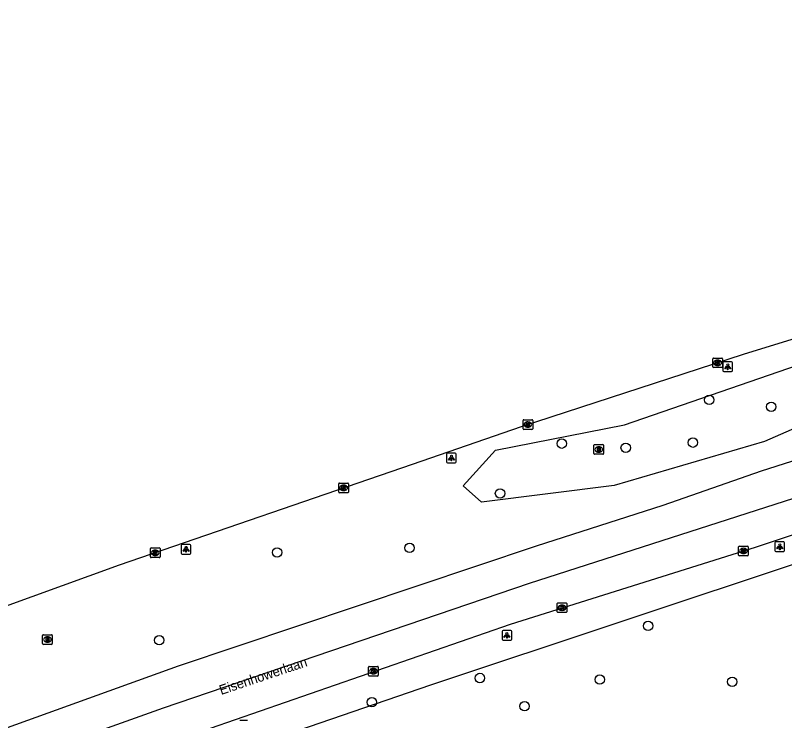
# Model space of a CAD drawing. Extents: x 162880 to 165536, y 384011 to 385179.
# Drawn here: x 164359 to 164438.8, y 385018.2 to 385091.4 of the extents above; entities that cross this region are included whole.
import ezdxf

# ---------------------------------------------------------------- set-up
doc = ezdxf.new("R2010")
doc.units = 0
for name, color, linetype in [('IMGEO_Berm_groen', 7, 'Continuous'), ('IMGEO_Boom', 7, 'Continuous'), ('IMGEO_Kolk', 7, 'Continuous'), ('IMGEO_Lichtpunt', 7, 'Continuous'), ('IMGEO_Loofbos', 7, 'Continuous'), ('IMGEO_Openbare_ruimte_label', 7, 'Continuous'), ('IMGEO_Rijbaan_regionaal_gesloten', 7, 'Continuous'), ('IMGEO_Rioolput', 7, 'Continuous')]:
    doc.layers.add(name, color=color, linetype=linetype)

msp = doc.modelspace()

# ---------------------------------------------------------------- linework, layer by layer
at = {"layer": 'IMGEO_Berm_groen'}
msp.add_lwpolyline([(164407.367, 385040.867), (164405.464, 385042.592), (164408.813, 385046.287), (164422.209, 385048.906), (164456.214, 385060.632), (164468.252, 385063.114), (164504.714, 385073.736), (164511.868, 385076.135), (164515.043, 385076.85), (164515.677, 385074.657), (164500, 385069.304), (164492.719, 385066.905), (164482.189, 385063.436), (164448.41, 385052.307), (164436.723, 385047.187), (164421.128, 385042.598), (164407.367, 385040.867)], dxfattribs=at)
at = {"layer": 'IMGEO_Boom'}
for centre in [(164430.99, 385051.497), (164437.424, 385050.793), (164415.682, 385046.958), (164429.295, 385047.065), (164422.321, 385046.526), (164409.277, 385041.794), (164386.145, 385035.66), (164399.882, 385036.138), (164424.655, 385028.044), (164373.899, 385026.557), (164407.194, 385022.629), (164419.637, 385022.465), (164433.375, 385022.241), (164395.975, 385020.117), (164411.82, 385019.701)]:
    msp.add_circle(centre, 0.489, dxfattribs=at)
at = {"layer": 'IMGEO_Kolk'}
for p, q in [((164431.364, 385054.921), (164431.364, 385055.773)), ((164431.439, 385055.847), (164432.291, 385055.847)), ((164431.852, 385055.627), (164431.877, 385055.627)), ((164432.365, 385055.773), (164432.365, 385054.921)), ((164432.291, 385054.847), (164431.439, 385054.847)), ((164431.875, 385055.067), (164431.85, 385055.067)), ((164411.668, 385048.51), (164411.668, 385049.362)), ((164411.743, 385049.436), (164412.595, 385049.436)), ((164412.156, 385049.216), (164412.181, 385049.216)), ((164412.669, 385049.362), (164412.669, 385048.51)), ((164412.595, 385048.436), (164411.743, 385048.436)), ((164412.179, 385048.656), (164412.154, 385048.656)), ((164392.541, 385041.938), (164392.541, 385042.79)), ((164392.616, 385042.864), (164393.468, 385042.864)), ((164393.029, 385042.644), (164393.054, 385042.644)), ((164393.542, 385042.79), (164393.542, 385041.938)), ((164393.468, 385041.864), (164392.616, 385041.864)), ((164393.052, 385042.084), (164393.027, 385042.084)), ((164372.983, 385035.206), (164372.983, 385036.058)), ((164373.058, 385036.132), (164373.91, 385036.132)), ((164373.984, 385036.058), (164373.984, 385035.206)), ((164434.046, 385035.393), (164434.046, 385036.245)), ((164434.121, 385036.319), (164434.973, 385036.319)), ((164434.534, 385036.099), (164434.559, 385036.099)), ((164435.047, 385036.245), (164435.047, 385035.393)), ((164373.494, 385035.352), (164373.469, 385035.352)), ((164373.471, 385035.912), (164373.496, 385035.912)), ((164434.973, 385035.319), (164434.121, 385035.319)), ((164434.557, 385035.539), (164434.532, 385035.539)), ((164373.91, 385035.132), (164373.058, 385035.132)), ((164415.287, 385030.426), (164416.139, 385030.426)), ((164415.212, 385029.5), (164415.212, 385030.352)), ((164415.723, 385029.646), (164415.698, 385029.646)), ((164415.7, 385030.206), (164415.725, 385030.206)), ((164416.213, 385030.352), (164416.213, 385029.5)), ((164416.139, 385029.426), (164415.287, 385029.426)), ((164395.636, 385022.908), (164395.636, 385023.76)), ((164395.711, 385023.834), (164396.563, 385023.834)), ((164396.124, 385023.614), (164396.149, 385023.614)), ((164396.637, 385023.76), (164396.637, 385022.908)), ((164396.563, 385022.834), (164395.711, 385022.834)), ((164396.147, 385023.054), (164396.122, 385023.054))]:
    msp.add_line(p, q, dxfattribs=at)
for points in [[(164431.364, 385054.921), (164431.364, 385055.773)], [(164431.439, 385055.847), (164432.291, 385055.847)], [(164431.685, 385055.547), (164431.808, 385055.547), (164431.808, 385055.396), (164431.938, 385055.547), (164432.102, 385055.547), (164431.956, 385055.396), (164432.109, 385055.147), (164431.957, 385055.147), (164431.872, 385055.311), (164431.808, 385055.244), (164431.808, 385055.147), (164431.685, 385055.147), (164431.685, 385055.547)], [(164432.365, 385055.773), (164432.365, 385054.921)], [(164432.291, 385054.847), (164431.439, 385054.847)], [(164411.668, 385048.51), (164411.668, 385049.362)], [(164411.743, 385049.436), (164412.595, 385049.436)], [(164411.989, 385049.136), (164412.112, 385049.136), (164412.112, 385048.985), (164412.242, 385049.136), (164412.406, 385049.136), (164412.26, 385048.985), (164412.413, 385048.736), (164412.261, 385048.736), (164412.176, 385048.9), (164412.112, 385048.833), (164412.112, 385048.736), (164411.989, 385048.736), (164411.989, 385049.136)], [(164412.669, 385049.362), (164412.669, 385048.51)], [(164412.595, 385048.436), (164411.743, 385048.436)], [(164392.541, 385041.938), (164392.541, 385042.79)], [(164392.616, 385042.864), (164393.468, 385042.864)], [(164392.862, 385042.564), (164392.985, 385042.564), (164392.985, 385042.413), (164393.115, 385042.564), (164393.279, 385042.564), (164393.133, 385042.413), (164393.286, 385042.164), (164393.134, 385042.164), (164393.049, 385042.328), (164392.985, 385042.261), (164392.985, 385042.164), (164392.862, 385042.164), (164392.862, 385042.564)], [(164393.542, 385042.79), (164393.542, 385041.938)], [(164393.468, 385041.864), (164392.616, 385041.864)], [(164372.983, 385035.206), (164372.983, 385036.058)], [(164373.058, 385036.132), (164373.91, 385036.132)], [(164373.984, 385036.058), (164373.984, 385035.206)], [(164434.046, 385035.393), (164434.046, 385036.245)], [(164434.121, 385036.319), (164434.973, 385036.319)], [(164434.367, 385036.019), (164434.49, 385036.019), (164434.49, 385035.868), (164434.62, 385036.019), (164434.784, 385036.019), (164434.638, 385035.868), (164434.791, 385035.619), (164434.639, 385035.619), (164434.554, 385035.783), (164434.49, 385035.716), (164434.49, 385035.619), (164434.367, 385035.619), (164434.367, 385036.019)], [(164435.047, 385036.245), (164435.047, 385035.393)], [(164373.304, 385035.832), (164373.427, 385035.832), (164373.427, 385035.681), (164373.557, 385035.832), (164373.721, 385035.832), (164373.575, 385035.681), (164373.728, 385035.432), (164373.576, 385035.432), (164373.491, 385035.596), (164373.427, 385035.529), (164373.427, 385035.432), (164373.304, 385035.432), (164373.304, 385035.832)], [(164434.973, 385035.319), (164434.121, 385035.319)], [(164373.91, 385035.132), (164373.058, 385035.132)], [(164415.287, 385030.426), (164416.139, 385030.426)], [(164415.212, 385029.5), (164415.212, 385030.352)], [(164415.533, 385030.126), (164415.656, 385030.126), (164415.656, 385029.975), (164415.786, 385030.126), (164415.95, 385030.126), (164415.804, 385029.975), (164415.957, 385029.726), (164415.805, 385029.726), (164415.72, 385029.89), (164415.656, 385029.823), (164415.656, 385029.726), (164415.533, 385029.726), (164415.533, 385030.126)], [(164416.213, 385030.352), (164416.213, 385029.5)], [(164416.139, 385029.426), (164415.287, 385029.426)], [(164395.636, 385022.908), (164395.636, 385023.76)], [(164395.711, 385023.834), (164396.563, 385023.834)], [(164395.957, 385023.534), (164396.08, 385023.534), (164396.08, 385023.383), (164396.21, 385023.534), (164396.374, 385023.534), (164396.228, 385023.383), (164396.381, 385023.134), (164396.229, 385023.134), (164396.144, 385023.298), (164396.08, 385023.231), (164396.08, 385023.134), (164395.957, 385023.134), (164395.957, 385023.534)], [(164396.637, 385023.76), (164396.637, 385022.908)], [(164396.563, 385022.834), (164395.711, 385022.834)]]:
    msp.add_lwpolyline(points, dxfattribs=at)
for centre, start, end in [((164431.441, 385055.771), 91.55205, 178.44795), ((164431.441, 385055.771), 91.55205, 178.44795), ((164432.289, 385055.771), 1.55205, 88.44795), ((164432.289, 385055.771), 1.55205, 88.44795), ((164431.441, 385054.923), 181.55205, 268.44795), ((164431.441, 385054.923), 181.55205, 268.44795), ((164432.289, 385054.923), 271.55205, 358.44795), ((164432.289, 385054.923), 271.55205, 358.44795), ((164411.745, 385049.36), 91.55205, 178.44795), ((164411.745, 385049.36), 91.55205, 178.44795), ((164412.593, 385049.36), 1.55205, 88.44795), ((164412.593, 385049.36), 1.55205, 88.44795), ((164411.745, 385048.512), 181.55205, 268.44795), ((164411.745, 385048.512), 181.55205, 268.44795), ((164412.593, 385048.512), 271.55205, 358.44795), ((164412.593, 385048.512), 271.55205, 358.44795), ((164392.618, 385042.788), 91.55205, 178.44795), ((164392.618, 385042.788), 91.55205, 178.44795), ((164393.466, 385042.788), 1.55205, 88.44795), ((164393.466, 385042.788), 1.55205, 88.44795), ((164392.618, 385041.94), 181.55205, 268.44795), ((164392.618, 385041.94), 181.55205, 268.44795), ((164393.466, 385041.94), 271.55205, 358.44795), ((164393.466, 385041.94), 271.55205, 358.44795), ((164373.06, 385036.056), 91.55205, 178.44795), ((164373.06, 385036.056), 91.55205, 178.44795), ((164373.908, 385036.056), 1.55205, 88.44795), ((164373.908, 385036.056), 1.55205, 88.44795), ((164434.123, 385036.243), 91.55205, 178.44795), ((164434.123, 385036.243), 91.55205, 178.44795), ((164434.971, 385036.243), 1.55205, 88.44795), ((164434.971, 385036.243), 1.55205, 88.44795), ((164373.06, 385035.208), 181.55205, 268.44795), ((164373.06, 385035.208), 181.55205, 268.44795), ((164373.908, 385035.208), 271.55205, 358.44795), ((164373.908, 385035.208), 271.55205, 358.44795), ((164434.123, 385035.395), 181.55205, 268.44795), ((164434.123, 385035.395), 181.55205, 268.44795), ((164434.971, 385035.395), 271.55205, 358.44795), ((164434.971, 385035.395), 271.55205, 358.44795), ((164415.289, 385030.35), 91.55205, 178.44795), ((164415.289, 385030.35), 91.55205, 178.44795), ((164416.137, 385030.35), 1.55205, 88.44795), ((164416.137, 385030.35), 1.55205, 88.44795), ((164415.289, 385029.502), 181.55205, 268.44795), ((164415.289, 385029.502), 181.55205, 268.44795), ((164416.137, 385029.502), 271.55205, 358.44795), ((164416.137, 385029.502), 271.55205, 358.44795), ((164395.713, 385023.758), 91.55205, 178.44795), ((164395.713, 385023.758), 91.55205, 178.44795), ((164396.561, 385023.758), 1.55205, 88.44795), ((164396.561, 385023.758), 1.55205, 88.44795), ((164395.713, 385022.91), 181.55205, 268.44795), ((164395.713, 385022.91), 181.55205, 268.44795), ((164396.561, 385022.91), 271.55205, 358.44795), ((164396.561, 385022.91), 271.55205, 358.44795)]:
    msp.add_arc(centre, 0.0765, start, end, dxfattribs=at)
for centre, major_axis, ratio, start_param, end_param in [((164431.851, 385055.347), (-0.387, 0.002), 0.722429, 4.712389, 7.853982), ((164431.876, 385055.347), (-0.39, 0.002), 0.717154, 1.570796, 4.712389), ((164412.155, 385048.936), (-0.387, 0.002), 0.722429, 4.712389, 7.853982), ((164412.18, 385048.936), (-0.39, 0.002), 0.717154, 1.570796, 4.712389), ((164393.028, 385042.364), (-0.387, 0.002), 0.722429, 4.712389, 7.853982), ((164393.053, 385042.364), (-0.39, 0.002), 0.717154, 1.570796, 4.712389), ((164434.533, 385035.819), (-0.387, 0.002), 0.722429, 4.712389, 7.853982), ((164434.558, 385035.819), (-0.39, 0.002), 0.717154, 1.570796, 4.712389), ((164373.47, 385035.632), (-0.387, 0.002), 0.722429, 4.712389, 7.853982), ((164373.495, 385035.632), (-0.39, 0.002), 0.717154, 1.570796, 4.712389), ((164415.699, 385029.926), (-0.387, 0.002), 0.722429, 4.712389, 7.853982), ((164415.724, 385029.926), (-0.39, 0.002), 0.717154, 1.570796, 4.712389), ((164396.123, 385023.334), (-0.387, 0.002), 0.722429, 4.712389, 7.853982), ((164396.148, 385023.334), (-0.39, 0.002), 0.717154, 1.570796, 4.712389)]:
    msp.add_ellipse(centre, major_axis=major_axis, ratio=ratio, start_param=start_param, end_param=end_param, dxfattribs=at)
at = {"layer": 'IMGEO_Lichtpunt'}
for p, q in [((164432.413, 385055.341), (164432.413, 385054.534)), ((164432.413, 385055.341), (164432.413, 385054.534)), ((164433.315, 385055.436), (164432.507, 385055.436)), ((164433.315, 385055.436), (164432.507, 385055.436)), ((164433.409, 385054.534), (164433.409, 385055.341)), ((164433.409, 385054.534), (164433.409, 385055.341)), ((164432.507, 385054.44), (164433.315, 385054.44)), ((164432.507, 385054.44), (164433.315, 385054.44)), ((164403.732, 385045.869), (164403.732, 385045.062)), ((164403.732, 385045.869), (164403.732, 385045.062)), ((164404.634, 385045.964), (164403.826, 385045.964)), ((164404.634, 385045.964), (164403.826, 385045.964)), ((164404.728, 385045.062), (164404.728, 385045.869)), ((164404.728, 385045.062), (164404.728, 385045.869)), ((164403.826, 385044.968), (164404.634, 385044.968)), ((164403.826, 385044.968), (164404.634, 385044.968)), ((164376.19, 385036.397), (164376.19, 385035.59)), ((164376.19, 385036.397), (164376.19, 385035.59)), ((164377.092, 385036.492), (164376.284, 385036.492)), ((164377.092, 385036.492), (164376.284, 385036.492)), ((164377.186, 385035.59), (164377.186, 385036.397)), ((164377.186, 385035.59), (164377.186, 385036.397)), ((164437.819, 385036.658), (164437.819, 385035.851)), ((164437.819, 385036.658), (164437.819, 385035.851)), ((164438.721, 385036.753), (164437.913, 385036.753)), ((164438.721, 385036.753), (164437.913, 385036.753)), ((164438.815, 385035.851), (164438.815, 385036.658)), ((164438.815, 385035.851), (164438.815, 385036.658)), ((164376.284, 385035.496), (164377.092, 385035.496)), ((164376.284, 385035.496), (164377.092, 385035.496)), ((164437.913, 385035.757), (164438.721, 385035.757)), ((164437.913, 385035.757), (164438.721, 385035.757)), ((164409.498, 385027.463), (164409.498, 385026.656)), ((164409.498, 385027.463), (164409.498, 385026.656)), ((164410.4, 385027.558), (164409.592, 385027.558)), ((164410.4, 385027.558), (164409.592, 385027.558)), ((164410.494, 385026.656), (164410.494, 385027.463)), ((164410.494, 385026.656), (164410.494, 385027.463)), ((164409.592, 385026.562), (164410.4, 385026.562)), ((164409.592, 385026.562), (164410.4, 385026.562)), ((164383.068, 385018.205), (164382.26, 385018.205)), ((164383.068, 385018.205), (164382.26, 385018.205))]:
    msp.add_line(p, q, dxfattribs=at)
for points in [[(164432.787, 385055.005), (164432.826, 385054.977), (164432.638, 385054.715), (164432.6, 385054.742), (164432.787, 385055.005)], [(164432.889, 385054.957), (164432.936, 385054.957), (164432.936, 385054.635), (164432.889, 385054.635), (164432.889, 385054.957)], [(164432.999, 385054.977), (164433.037, 385055.004), (164433.224, 385054.742), (164433.185, 385054.714), (164432.999, 385054.977)], [(164404.106, 385045.533), (164404.145, 385045.505), (164403.957, 385045.243), (164403.919, 385045.27), (164404.106, 385045.533)], [(164404.208, 385045.485), (164404.255, 385045.485), (164404.255, 385045.163), (164404.208, 385045.163), (164404.208, 385045.485)], [(164404.318, 385045.505), (164404.356, 385045.532), (164404.543, 385045.27), (164404.504, 385045.242), (164404.318, 385045.505)], [(164376.564, 385036.061), (164376.603, 385036.033), (164376.415, 385035.771), (164376.377, 385035.798), (164376.564, 385036.061)], [(164376.666, 385036.013), (164376.713, 385036.013), (164376.713, 385035.691), (164376.666, 385035.691), (164376.666, 385036.013)], [(164376.776, 385036.033), (164376.814, 385036.06), (164377.001, 385035.798), (164376.962, 385035.77), (164376.776, 385036.033)], [(164438.193, 385036.322), (164438.232, 385036.294), (164438.044, 385036.032), (164438.006, 385036.059), (164438.193, 385036.322)], [(164438.295, 385036.274), (164438.342, 385036.274), (164438.342, 385035.952), (164438.295, 385035.952), (164438.295, 385036.274)], [(164438.405, 385036.294), (164438.443, 385036.321), (164438.63, 385036.059), (164438.591, 385036.031), (164438.405, 385036.294)], [(164409.872, 385027.127), (164409.911, 385027.099), (164409.723, 385026.837), (164409.685, 385026.864), (164409.872, 385027.127)], [(164409.974, 385027.079), (164410.021, 385027.079), (164410.021, 385026.757), (164409.974, 385026.757), (164409.974, 385027.079)], [(164410.084, 385027.099), (164410.122, 385027.126), (164410.309, 385026.864), (164410.27, 385026.836), (164410.084, 385027.099)]]:
    msp.add_lwpolyline(points, dxfattribs=at)
for centre in [(164432.912, 385055.139), (164404.231, 385045.667), (164376.689, 385036.195), (164438.318, 385036.456), (164409.997, 385027.261)]:
    msp.add_circle(centre, 0.0994, dxfattribs=at)
for centre, start, end in [((164432.507, 385055.341), 90, 180), ((164432.507, 385055.341), 90, 180), ((164433.315, 385055.341), 0, 90), ((164433.315, 385055.341), 0, 90), ((164432.507, 385054.534), 180, 270), ((164432.507, 385054.534), 180, 270), ((164433.315, 385054.534), 270, 0), ((164433.315, 385054.534), 270, 360), ((164403.826, 385045.869), 90, 180), ((164403.826, 385045.869), 90, 180), ((164404.634, 385045.869), 0, 90), ((164404.634, 385045.869), 0, 90), ((164403.826, 385045.062), 180, 270), ((164403.826, 385045.062), 180, 270), ((164404.634, 385045.062), 270, 0), ((164404.634, 385045.062), 270, 360), ((164376.284, 385036.397), 90, 180), ((164376.284, 385036.397), 90, 180), ((164377.092, 385036.397), 0, 90), ((164377.092, 385036.397), 0, 90), ((164437.913, 385036.658), 90, 180), ((164437.913, 385036.658), 90, 180), ((164438.721, 385036.658), 0, 90), ((164438.721, 385036.658), 0, 90), ((164376.284, 385035.59), 180, 270), ((164376.284, 385035.59), 180, 270), ((164377.092, 385035.59), 270, 0), ((164377.092, 385035.59), 270, 360), ((164437.913, 385035.851), 180, 270), ((164437.913, 385035.851), 180, 270), ((164438.721, 385035.851), 270, 0), ((164438.721, 385035.851), 270, 360), ((164409.592, 385027.463), 90, 180), ((164409.592, 385027.463), 90, 180), ((164410.4, 385027.463), 0, 90), ((164410.4, 385027.463), 0, 90), ((164409.592, 385026.656), 180, 270), ((164409.592, 385026.656), 180, 270), ((164410.4, 385026.656), 270, 0), ((164410.4, 385026.656), 270, 360)]:
    msp.add_arc(centre, 0.0946, start, end, dxfattribs=at)
at = {"layer": 'IMGEO_Loofbos'}
msp.add_lwpolyline([(164505.179, 385051.946), (164500, 385050.658), (164496.853, 385049.926), (164488.336, 385047.947), (164474.248, 385044.673), (164451.174, 385038.091), (164441.454, 385034.993), (164402.062, 385021.895), (164371.015, 385011.241), (164352.149, 385003.239), (164342.378, 385000), (164299.342, 384985.734)], dxfattribs=at)
at = {"layer": 'IMGEO_Rijbaan_regionaal_gesloten'}
for points in [[(164264.421, 384994.924), (164277.196, 385000), (164297.651, 385007.997), (164335.838, 385022.381), (164337.137, 385022.833), (164354.758, 385028.962), (164369.772, 385034.365), (164400.207, 385044.838), (164411.497, 385048.723), (164434.544, 385056.243), (164468.934, 385066.85), (164479.583, 385070.001), (164500, 385076.041), (164514.105, 385080.095), (164520.572, 385081.581), (164542.709, 385087.728), (164556.602, 385091.419)], [(164238, 384967.521), (164272.049, 384981.366), (164301.922, 384993.037), (164335.72, 385005.764), (164374.35, 385019.549), (164412.35, 385032.472), (164446.649, 385043.528), (164485.013, 385055.215), (164519.746, 385065.294), (164557.671, 385075.756), (164572.362, 385079.607)], [(164236.693, 384970.685), (164237.042, 384970.826), (164257.501, 384979.179), (164310.01, 385000), (164317.921, 385003.173), (164331.941, 385008.048), (164375.909, 385023.887), (164413.077, 385036.341), (164426.225, 385040.586), (164436.422, 385044.123), (164465.628, 385053.462)], [(164321.242, 384996.622), (164330.634, 385000), (164374.033, 385015.61), (164410.359, 385028.217), (164435.781, 385036.198), (164446.975, 385039.966), (164458.052, 385043.486), (164459.287, 385043.823)]]:
    msp.add_lwpolyline(points, dxfattribs=at)
at = {"layer": 'IMGEO_Rioolput'}
for p, q in [((164419.027, 385045.932), (164419.027, 385046.784)), ((164419.102, 385046.858), (164419.954, 385046.858)), ((164419.515, 385046.638), (164419.54, 385046.638)), ((164420.028, 385046.784), (164420.028, 385045.932)), ((164419.954, 385045.858), (164419.102, 385045.858)), ((164419.538, 385046.078), (164419.513, 385046.078)), ((164361.802, 385026.197), (164361.802, 385027.049)), ((164361.877, 385027.123), (164362.729, 385027.123)), ((164362.29, 385026.903), (164362.315, 385026.903)), ((164362.803, 385027.049), (164362.803, 385026.197)), ((164362.729, 385026.123), (164361.877, 385026.123)), ((164362.313, 385026.343), (164362.288, 385026.343))]:
    msp.add_line(p, q, dxfattribs=at)
for points in [[(164419.027, 385045.932), (164419.027, 385046.784)], [(164419.102, 385046.858), (164419.954, 385046.858)], [(164419.616, 385046.556), (164419.364, 385046.558), (164419.364, 385046.158)], [(164419.542, 385046.477), (164419.488, 385046.477), (164419.488, 385046.396)], [(164419.488, 385046.396), (164419.54, 385046.396)], [(164420.028, 385046.784), (164420.028, 385045.932)], [(164419.954, 385045.858), (164419.102, 385045.858)], [(164419.364, 385046.158), (164419.488, 385046.158), (164419.488, 385046.32), (164419.499, 385046.32)], [(164419.546, 385046.291), (164419.617, 385046.158), (164419.757, 385046.158), (164419.692, 385046.284)], [(164361.802, 385026.197), (164361.802, 385027.049)], [(164361.877, 385027.123), (164362.729, 385027.123)], [(164362.391, 385026.821), (164362.139, 385026.823), (164362.139, 385026.423)], [(164362.139, 385026.423), (164362.263, 385026.423), (164362.263, 385026.585), (164362.274, 385026.585)], [(164362.317, 385026.742), (164362.263, 385026.742), (164362.263, 385026.661)], [(164362.263, 385026.661), (164362.315, 385026.661)], [(164362.321, 385026.556), (164362.392, 385026.423), (164362.532, 385026.423), (164362.467, 385026.549)], [(164362.803, 385027.049), (164362.803, 385026.197)], [(164362.729, 385026.123), (164361.877, 385026.123)]]:
    msp.add_lwpolyline(points, dxfattribs=at)
for centre, radius, start, end in [((164419.104, 385046.782), 0.0765, 91.55205, 178.44795), ((164419.104, 385046.782), 0.0765, 91.55205, 178.44795), ((164419.524, 385046.585), 0.19, 274.7715, 282.96867), ((164419.548, 385046.381), 0.0964, 77.00612, 93.18647), ((164419.562, 385046.438), 0.0378, 276.66336, 79.67722), ((164419.615, 385046.446), 0.109, 350.36119, 89.41601), ((164419.613, 385046.446), 0.112, 277.58423, 350.98172), ((164419.952, 385046.782), 0.0765, 1.55205, 88.44795), ((164419.952, 385046.782), 0.0765, 1.55205, 88.44795), ((164419.104, 385045.934), 0.0765, 181.55205, 268.44795), ((164419.104, 385045.934), 0.0765, 181.55205, 268.44795), ((164419.498, 385046.267), 0.0533, 26.02933, 88.69889), ((164419.597, 385046.231), 0.108, 29.51342, 73.79051), ((164419.952, 385045.934), 0.0765, 271.55205, 358.44795), ((164419.952, 385045.934), 0.0765, 271.55205, 358.44795), ((164361.879, 385027.047), 0.0765, 91.55205, 178.44795), ((164361.879, 385027.047), 0.0765, 91.55205, 178.44795), ((164362.273, 385026.532), 0.0533, 26.02933, 88.69889), ((164362.299, 385026.85), 0.19, 274.7715, 282.96867), ((164362.323, 385026.646), 0.0964, 77.00612, 93.18647), ((164362.337, 385026.703), 0.0378, 276.66336, 79.67722), ((164362.39, 385026.711), 0.109, 350.36119, 89.41601), ((164362.388, 385026.711), 0.112, 277.58423, 350.98172), ((164362.372, 385026.496), 0.108, 29.51342, 73.79051), ((164362.727, 385027.047), 0.0765, 1.55205, 88.44795), ((164362.727, 385027.047), 0.0765, 1.55205, 88.44795), ((164361.879, 385026.199), 0.0765, 181.55205, 268.44795), ((164361.879, 385026.199), 0.0765, 181.55205, 268.44795), ((164362.727, 385026.199), 0.0765, 271.55205, 358.44795), ((164362.727, 385026.199), 0.0765, 271.55205, 358.44795)]:
    msp.add_arc(centre, radius, start, end, dxfattribs=at)
for centre, major_axis, ratio, start_param, end_param in [((164419.514, 385046.358), (-0.387, 0.002), 0.722429, 4.712389, 7.853982), ((164419.539, 385046.358), (-0.39, 0.002), 0.717154, 1.570796, 4.712389), ((164362.289, 385026.623), (-0.387, 0.002), 0.722429, 4.712389, 7.853982), ((164362.314, 385026.623), (-0.39, 0.002), 0.717154, 1.570796, 4.712389)]:
    msp.add_ellipse(centre, major_axis=major_axis, ratio=ratio, start_param=start_param, end_param=end_param, dxfattribs=at)

# ---------------------------------------------------------------- texts
at = {"layer": 'IMGEO_Openbare_ruimte_label'}
msp.add_text('Eisenhowerlaan', height=1, rotation=18.48933, dxfattribs=at).set_placement((164380.332, 385020.866))

doc.saveas('drawing.dxf')
